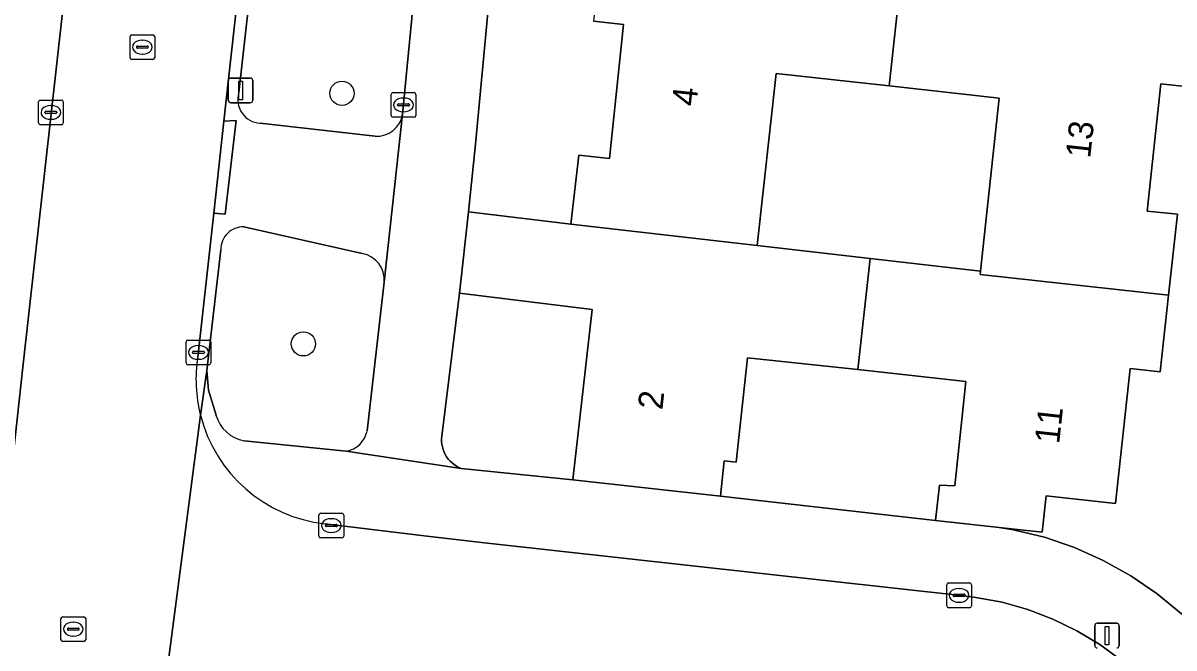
# Model space of a CAD drawing. Extents: x 162026 to 163502, y 387295 to 388169.
# Drawn here: x 162820.92 to 162867.48, y 387536.26 to 387561.54 of the extents above; entities that cross this region are included whole.
import ezdxf

# ---------------------------------------------------------------- set-up
doc = ezdxf.new("R2010")
doc.units = 0
for name, color, linetype in [('IMGEO_Boom', 7, 'Continuous'), ('IMGEO_Erf', 7, 'Continuous'), ('IMGEO_Groenvoorziening', 7, 'Continuous'), ('IMGEO_Kolk', 7, 'Continuous'), ('IMGEO_Lichtmast', 7, 'Continuous'), ('IMGEO_Muur', 7, 'Continuous'), ('IMGEO_Pand', 7, 'Continuous'), ('IMGEO_Pand_nummerreeks', 7, 'Continuous'), ('IMGEO_Rijbaan_lokaal_open', 7, 'Continuous'), ('IMGEO_Rioolput', 7, 'Continuous'), ('IMGEO_Voetpad_open', 7, 'Continuous')]:
    doc.layers.add(name, color=color, linetype=linetype)

msp = doc.modelspace()

# ---------------------------------------------------------------- linework, layer by layer
at = {"layer": 'IMGEO_Boom'}
for centre in [(162833.82, 387558.696), (162832.259, 387548.56)]:
    msp.add_circle(centre, 0.489, dxfattribs=at)
at = {"layer": 'IMGEO_Erf'}
for points in [[(162840.027, 387565.273), (162839.229, 387556.632), (162838.946, 387553.896), (162843.086, 387553.398), (162843.398, 387556.192), (162844.639, 387556.061), (162845.212, 387561.478), (162843.995, 387561.613)], [(162868.176, 387558.944), (162866.954, 387559.076), (162866.396, 387553.935), (162867.617, 387553.802), (162867.261, 387550.527), (162866.925, 387547.428), (162865.703, 387547.559), (162865.111, 387542.109), (162862.307, 387542.413), (162862.142, 387540.937), (162860.41, 387541.131), (162860.993, 387541.042), (162862.238, 387540.736), (162863.451, 387540.32), (162864.621, 387539.798), (162865.74, 387539.173), (162866.799, 387538.451), (162867.789, 387537.637)]]:
    msp.add_lwpolyline(points, dxfattribs=at)
for points in [[(162855.958, 387558.998), (162851.392, 387559.504), (162850.62, 387552.535), (162855.185, 387552.012), (162859.66, 387551.5), (162860.409, 387558.506)], [(162837.862, 387544.827), (162837.853, 387544.718), (162837.853, 387544.608), (162837.864, 387544.499), (162837.884, 387544.391), (162837.913, 387544.285), (162837.952, 387544.183), (162838, 387544.084), (162838.056, 387543.99), (162838.121, 387543.902), (162838.193, 387543.819), (162838.273, 387543.744), (162838.359, 387543.675), (162838.45, 387543.615), (162838.547, 387543.563), (162838.64, 387543.523), (162843.167, 387543.059), (162843.938, 387549.957), (162838.579, 387550.617)], [(162857.999, 387542.85), (162858.609, 387542.814), (162859.066, 387547.042), (162854.687, 387547.517), (162850.23, 387548.001), (162849.772, 387543.771), (162849.285, 387543.823), (162849.13, 387542.393), (162857.839, 387541.418)]]:
    msp.add_lwpolyline(points, close=True, dxfattribs=at)
at = {"layer": 'IMGEO_Groenvoorziening'}
for points in [[(162836.276, 387557.858), (162837.137, 387566.732)], [(162830.278, 387564.375), (162829.645, 387558.728)], [(162830.51, 387557.488), (162835.167, 387556.96)], [(162834.642, 387552.21), (162833.682, 387552.431), (162829.846, 387553.297)], [(162828.922, 387552.368), (162828.357, 387547.478), (162828.425, 387546.686), (162828.725, 387545.675)], [(162834.834, 387545.036), (162835.531, 387551.053)], [(162829.859, 387544.642), (162833.996, 387544.218)]]:
    msp.add_lwpolyline(points, dxfattribs=at)
for centre, radius, start, end in [((162830.565, 387558.448), 0.961, 163.055, 266.7428), ((162835.23, 387558.016), 1.058, 266.5765, 351.4204), ((162829.834, 387552.385), 0.912, 89.2358, 181.0734), ((162834.46, 387551.15), 1.075, 354.8182, 80.2567), ((162830.125, 387546.073), 1.456, 195.882, 259.4551), ((162833.825, 387545.231), 1.028, 279.5687, 349.0474)]:
    msp.add_arc(centre, radius, start, end, dxfattribs=at)
at = {"layer": 'IMGEO_Kolk'}
for p, q in [((162835.812, 387557.8), (162835.812, 387558.652)), ((162835.887, 387558.726), (162836.739, 387558.726)), ((162836.3, 387558.506), (162836.325, 387558.506)), ((162836.813, 387558.652), (162836.813, 387557.8)), ((162821.545, 387557.498), (162821.545, 387558.35)), ((162821.62, 387558.424), (162822.472, 387558.424)), ((162821.847, 387557.967), (162822.245, 387557.967)), ((162822.033, 387558.204), (162822.058, 387558.204)), ((162822.546, 387558.35), (162822.546, 387557.498)), ((162836.071, 387558.22), (162836.071, 387558.232)), ((162836.509, 387558.183), (162836.111, 387558.183)), ((162836.114, 387558.269), (162836.512, 387558.269)), ((162836.555, 387558.232), (162836.555, 387558.22)), ((162821.804, 387557.918), (162821.804, 387557.93)), ((162822.242, 387557.881), (162821.844, 387557.881)), ((162822.056, 387557.644), (162822.031, 387557.644)), ((162822.288, 387557.93), (162822.288, 387557.918)), ((162836.739, 387557.726), (162835.887, 387557.726)), ((162836.323, 387557.946), (162836.298, 387557.946)), ((162822.472, 387557.424), (162821.62, 387557.424)), ((162827.588, 387548.716), (162828.44, 387548.716)), ((162827.513, 387547.79), (162827.513, 387548.642)), ((162827.772, 387548.21), (162827.772, 387548.222)), ((162827.815, 387548.259), (162828.213, 387548.259)), ((162828.001, 387548.496), (162828.026, 387548.496)), ((162828.256, 387548.222), (162828.256, 387548.21)), ((162828.514, 387548.642), (162828.514, 387547.79)), ((162828.21, 387548.173), (162827.812, 387548.173)), ((162828.024, 387547.936), (162827.999, 387547.936)), ((162828.44, 387547.716), (162827.588, 387547.716)), ((162832.966, 387541.709), (162833.818, 387541.709)), ((162832.891, 387540.783), (162832.891, 387541.635)), ((162833.15, 387541.203), (162833.15, 387541.215)), ((162833.193, 387541.252), (162833.591, 387541.252)), ((162833.379, 387541.489), (162833.404, 387541.489)), ((162833.634, 387541.215), (162833.634, 387541.203)), ((162833.892, 387541.635), (162833.892, 387540.783)), ((162833.588, 387541.166), (162833.19, 387541.166)), ((162833.402, 387540.929), (162833.377, 387540.929)), ((162833.818, 387540.709), (162832.966, 387540.709)), ((162858.36, 387538.887), (162859.212, 387538.887)), ((162858.285, 387537.961), (162858.285, 387538.813)), ((162858.587, 387538.43), (162858.985, 387538.43)), ((162858.773, 387538.667), (162858.798, 387538.667)), ((162859.286, 387538.813), (162859.286, 387537.961)), ((162858.544, 387538.381), (162858.544, 387538.393)), ((162858.982, 387538.344), (162858.584, 387538.344)), ((162858.796, 387538.107), (162858.771, 387538.107)), ((162859.028, 387538.393), (162859.028, 387538.381)), ((162859.212, 387537.887), (162858.36, 387537.887))]:
    msp.add_line(p, q, dxfattribs=at)
for points in [[(162835.812, 387557.8), (162835.812, 387558.652)], [(162835.887, 387558.726), (162836.739, 387558.726)], [(162836.813, 387558.652), (162836.813, 387557.8)], [(162821.545, 387557.498), (162821.545, 387558.35)], [(162821.62, 387558.424), (162822.472, 387558.424)], [(162822.546, 387558.35), (162822.546, 387557.498)], [(162836.739, 387557.726), (162835.887, 387557.726)], [(162822.472, 387557.424), (162821.62, 387557.424)], [(162827.588, 387548.716), (162828.44, 387548.716)], [(162827.513, 387547.79), (162827.513, 387548.642)], [(162828.514, 387548.642), (162828.514, 387547.79)], [(162828.44, 387547.716), (162827.588, 387547.716)], [(162832.966, 387541.709), (162833.818, 387541.709)], [(162832.891, 387540.783), (162832.891, 387541.635)], [(162833.892, 387541.635), (162833.892, 387540.783)], [(162833.818, 387540.709), (162832.966, 387540.709)], [(162858.36, 387538.887), (162859.212, 387538.887)], [(162858.285, 387537.961), (162858.285, 387538.813)], [(162859.286, 387538.813), (162859.286, 387537.961)], [(162859.212, 387537.887), (162858.36, 387537.887)]]:
    msp.add_lwpolyline(points, dxfattribs=at)
for centre, radius, start, end in [((162835.889, 387558.65), 0.0765, 91.552, 178.448), ((162835.889, 387558.65), 0.0765, 91.552, 178.448), ((162836.737, 387558.65), 0.0765, 1.552, 88.448), ((162836.737, 387558.65), 0.0765, 1.552, 88.448), ((162821.622, 387558.348), 0.0765, 91.552, 178.448), ((162821.622, 387558.348), 0.0765, 91.552, 178.448), ((162821.844, 387557.927), 0.0403, 85.8775, 175.7526), ((162822.249, 387557.929), 0.0386, 1.7309, 96.639), ((162822.47, 387558.348), 0.0765, 1.552, 88.448), ((162822.47, 387558.348), 0.0765, 1.552, 88.448), ((162836.111, 387558.229), 0.0403, 85.8775, 175.7526), ((162836.108, 387558.219), 0.0366, 178.938, 274.7102), ((162836.512, 387558.226), 0.043, 264.8664, 352.4533), ((162836.516, 387558.231), 0.0386, 1.7309, 96.639), ((162821.622, 387557.5), 0.0765, 181.552, 268.448), ((162821.622, 387557.5), 0.0765, 181.552, 268.448), ((162821.841, 387557.917), 0.0366, 178.938, 274.7102), ((162822.245, 387557.924), 0.043, 264.8664, 352.4533), ((162822.47, 387557.5), 0.0765, 271.552, 358.448), ((162822.47, 387557.5), 0.0765, 271.552, 358.448), ((162835.889, 387557.802), 0.0765, 181.552, 268.448), ((162835.889, 387557.802), 0.0765, 181.552, 268.448), ((162836.737, 387557.802), 0.0765, 271.552, 358.448), ((162836.737, 387557.802), 0.0765, 271.552, 358.448), ((162827.59, 387548.64), 0.0765, 91.552, 178.448), ((162827.59, 387548.64), 0.0765, 91.552, 178.448), ((162828.438, 387548.64), 0.0765, 1.552, 88.448), ((162828.438, 387548.64), 0.0765, 1.552, 88.448), ((162827.812, 387548.219), 0.0403, 85.8775, 175.7526), ((162827.809, 387548.209), 0.0366, 178.938, 274.7102), ((162828.213, 387548.216), 0.043, 264.8664, 352.4533), ((162828.217, 387548.221), 0.0386, 1.7309, 96.639), ((162827.59, 387547.792), 0.0765, 181.552, 268.448), ((162827.59, 387547.792), 0.0765, 181.552, 268.448), ((162828.438, 387547.792), 0.0765, 271.552, 358.448), ((162828.438, 387547.792), 0.0765, 271.552, 358.448), ((162832.968, 387541.633), 0.0765, 91.552, 178.448), ((162832.968, 387541.633), 0.0765, 91.552, 178.448), ((162833.816, 387541.633), 0.0765, 1.552, 88.448), ((162833.816, 387541.633), 0.0765, 1.552, 88.448), ((162833.19, 387541.212), 0.0403, 85.8775, 175.7526), ((162833.187, 387541.202), 0.0366, 178.938, 274.7102), ((162833.591, 387541.209), 0.043, 264.8664, 352.4533), ((162833.595, 387541.214), 0.0386, 1.7309, 96.639), ((162832.968, 387540.785), 0.0765, 181.552, 268.448), ((162832.968, 387540.785), 0.0765, 181.552, 268.448), ((162833.816, 387540.785), 0.0765, 271.552, 358.448), ((162833.816, 387540.785), 0.0765, 271.552, 358.448), ((162858.362, 387538.811), 0.0765, 91.552, 178.448), ((162858.362, 387538.811), 0.0765, 91.552, 178.448), ((162859.21, 387538.811), 0.0765, 1.552, 88.448), ((162859.21, 387538.811), 0.0765, 1.552, 88.448), ((162858.584, 387538.39), 0.0403, 85.8775, 175.7526), ((162858.989, 387538.392), 0.0386, 1.7309, 96.639), ((162858.362, 387537.963), 0.0765, 181.552, 268.448), ((162858.362, 387537.963), 0.0765, 181.552, 268.448), ((162858.581, 387538.38), 0.0366, 178.938, 274.7102), ((162858.985, 387538.387), 0.043, 264.8664, 352.4533), ((162859.21, 387537.963), 0.0765, 271.552, 358.448), ((162859.21, 387537.963), 0.0765, 271.552, 358.448)]:
    msp.add_arc(centre, radius, start, end, dxfattribs=at)
for centre, major_axis, ratio, start_param, end_param in [((162836.299, 387558.226), (-0.387, 0.002), 0.722429, 4.712389, 7.853982), ((162836.324, 387558.226), (-0.39, 0.002), 0.717154, 1.570796, 4.712389), ((162822.032, 387557.924), (-0.387, 0.002), 0.722429, 4.712389, 7.853982), ((162822.057, 387557.924), (-0.39, 0.002), 0.717154, 1.570796, 4.712389), ((162828, 387548.216), (-0.387, 0.002), 0.722429, 4.712389, 7.853982), ((162828.025, 387548.216), (-0.39, 0.002), 0.717154, 1.570796, 4.712389), ((162833.378, 387541.209), (-0.387, 0.002), 0.722429, 4.712389, 7.853982), ((162833.403, 387541.209), (-0.39, 0.002), 0.717154, 1.570796, 4.712389), ((162858.772, 387538.387), (-0.387, 0.002), 0.722429, 4.712389, 7.853982), ((162858.797, 387538.387), (-0.39, 0.002), 0.717154, 1.570796, 4.712389)]:
    msp.add_ellipse(centre, major_axis=major_axis, ratio=ratio, start_param=start_param, end_param=end_param, dxfattribs=at)
at = {"layer": 'IMGEO_Lichtmast'}
for p, q in [((162829.222, 387558.412), (162829.222, 387559.212)), ((162829.222, 387559.212), (162829.222, 387558.412)), ((162829.322, 387559.312), (162830.112, 387559.312)), ((162830.112, 387559.312), (162829.322, 387559.312)), ((162830.212, 387559.212), (162830.212, 387558.412)), ((162830.212, 387558.412), (162830.212, 387559.212)), ((162830.112, 387558.312), (162829.322, 387558.312)), ((162829.322, 387558.312), (162830.112, 387558.312)), ((162864.273, 387536.358), (162864.273, 387537.158)), ((162864.273, 387537.158), (162864.273, 387536.358)), ((162864.373, 387537.258), (162865.163, 387537.258)), ((162865.163, 387537.258), (162864.373, 387537.258)), ((162865.263, 387537.158), (162865.263, 387536.358)), ((162865.263, 387536.358), (162865.263, 387537.158))]:
    msp.add_line(p, q, dxfattribs=at)
for points in [[(162829.642, 387559.187), (162829.792, 387559.187), (162829.792, 387558.437), (162829.642, 387558.437), (162829.642, 387559.187)], [(162864.693, 387537.133), (162864.843, 387537.133), (162864.843, 387536.383), (162864.693, 387536.383), (162864.693, 387537.133)]]:
    msp.add_lwpolyline(points, dxfattribs=at)
for centre, start, end in [((162829.322, 387559.212), 90, 180), ((162829.322, 387559.212), 90, 180), ((162830.112, 387559.212), 0, 90), ((162830.112, 387559.212), 360, 90), ((162829.322, 387558.412), 180, 270), ((162829.322, 387558.412), 180, 270), ((162830.112, 387558.412), 270, 0), ((162830.112, 387558.412), 270, 0), ((162864.373, 387537.158), 90, 180), ((162864.373, 387537.158), 90, 180), ((162865.163, 387537.158), 0, 90), ((162865.163, 387537.158), 360, 90), ((162864.373, 387536.358), 180, 270), ((162864.373, 387536.358), 180, 270), ((162865.163, 387536.358), 270, 0), ((162865.163, 387536.358), 270, 0)]:
    msp.add_arc(centre, 0.1, start, end, dxfattribs=at)
at = {"layer": 'IMGEO_Muur'}
msp.add_lwpolyline([(162849.13, 387542.393), (162857.839, 387541.418)], dxfattribs=at)
at = {"layer": 'IMGEO_Pand'}
for points in [[(162855.958, 387558.998), (162856.437, 387563.325), (162844.331, 387564.638), (162843.995, 387561.613), (162845.212, 387561.478), (162844.639, 387556.061), (162843.398, 387556.192), (162843.086, 387553.398), (162850.62, 387552.535), (162851.392, 387559.504)], [(162866.954, 387559.076), (162868.176, 387558.944), (162868.509, 387562.015), (162856.437, 387563.325), (162855.958, 387558.998), (162860.409, 387558.506), (162859.66, 387551.5), (162859.64, 387551.36), (162867.261, 387550.527), (162867.617, 387553.802), (162866.396, 387553.935)], [(162855.185, 387552.012), (162850.62, 387552.535), (162843.086, 387553.398), (162838.946, 387553.896), (162838.579, 387550.617), (162843.938, 387549.957), (162843.167, 387543.059), (162849.13, 387542.393), (162849.285, 387543.823), (162849.772, 387543.771), (162850.23, 387548.001), (162854.687, 387547.517)], [(162860.41, 387541.131), (162862.142, 387540.937), (162862.307, 387542.413), (162865.111, 387542.109), (162865.703, 387547.559), (162866.925, 387547.428), (162867.261, 387550.527), (162859.64, 387551.36), (162859.66, 387551.5), (162855.185, 387552.012), (162854.687, 387547.517), (162859.066, 387547.042), (162858.609, 387542.814), (162857.999, 387542.85), (162857.839, 387541.418)]]:
    msp.add_lwpolyline(points, close=True, dxfattribs=at)
at = {"layer": 'IMGEO_Rijbaan_lokaal_open'}
for points in [[(162823.07, 387569.156), (162822.93, 387565.711), (162820.929, 387547.733), (162819.703, 387536.738), (162819.297, 387533.095), (162815.613, 387500), (162815.537, 387499.314)], [(162827.986, 387548.029), (162828.631, 387553.845), (162829.044, 387557.572), (162829.582, 387562.428)], [(162828.096, 387545.674), (162826.104, 387530.4)], [(162826.104, 387530.4), (162828.096, 387545.674)], [(162863.551, 387536.958), (162862.58, 387537.43), (162861.571, 387537.814), (162860.532, 387538.106), (162859.471, 387538.304), (162858.983, 387538.363), (162839.583, 387540.512), (162837.38, 387540.774), (162833.136, 387541.279)], [(162888.17, 387409.097), (162885.812, 387424.895), (162885.273, 387428.505), (162874.599, 387500), (162873.055, 387510.538), (162870.727, 387526.972), (162870.438, 387528.189), (162870.041, 387529.375), (162869.539, 387530.521), (162868.937, 387531.618), (162868.24, 387532.656), (162867.453, 387533.629), (162867.254, 387533.848), (162866.901, 387534.268), (162866.157, 387535.05), (162865.347, 387535.763), (162864.475, 387536.401), (162863.551, 387536.958)]]:
    msp.add_lwpolyline(points, dxfattribs=at)
for centre, radius, start, end in [((162833.807, 387547.121), 5.892, 171.1329, 194.2156), ((162833.794, 387547.12), 5.878, 194.2445, 263.5771)]:
    msp.add_arc(centre, radius, start, end, dxfattribs=at)
at = {"layer": 'IMGEO_Rioolput'}
for p, q in [((162825.246, 387560.137), (162825.246, 387560.989)), ((162825.321, 387561.063), (162826.173, 387561.063)), ((162825.734, 387560.843), (162825.759, 387560.843)), ((162826.247, 387560.989), (162826.247, 387560.137)), ((162825.505, 387560.557), (162825.505, 387560.569)), ((162825.943, 387560.52), (162825.545, 387560.52)), ((162825.548, 387560.606), (162825.946, 387560.606)), ((162825.989, 387560.569), (162825.989, 387560.557)), ((162826.173, 387560.063), (162825.321, 387560.063)), ((162825.757, 387560.283), (162825.732, 387560.283)), ((162822.527, 387537.52), (162823.379, 387537.52)), ((162822.452, 387536.594), (162822.452, 387537.446)), ((162822.711, 387537.014), (162822.711, 387537.026)), ((162822.754, 387537.063), (162823.152, 387537.063)), ((162822.94, 387537.3), (162822.965, 387537.3)), ((162823.195, 387537.026), (162823.195, 387537.014)), ((162823.453, 387537.446), (162823.453, 387536.594)), ((162823.149, 387536.977), (162822.751, 387536.977)), ((162822.963, 387536.74), (162822.938, 387536.74)), ((162823.379, 387536.52), (162822.527, 387536.52))]:
    msp.add_line(p, q, dxfattribs=at)
for points in [[(162825.246, 387560.137), (162825.246, 387560.989)], [(162825.321, 387561.063), (162826.173, 387561.063)], [(162826.247, 387560.989), (162826.247, 387560.137)], [(162826.173, 387560.063), (162825.321, 387560.063)], [(162822.527, 387537.52), (162823.379, 387537.52)], [(162822.452, 387536.594), (162822.452, 387537.446)], [(162823.453, 387537.446), (162823.453, 387536.594)], [(162823.379, 387536.52), (162822.527, 387536.52)]]:
    msp.add_lwpolyline(points, dxfattribs=at)
for centre, radius, start, end in [((162825.323, 387560.987), 0.0765, 91.552, 178.448), ((162825.323, 387560.987), 0.0765, 91.552, 178.448), ((162826.171, 387560.987), 0.0765, 1.552, 88.448), ((162826.171, 387560.987), 0.0765, 1.552, 88.448), ((162825.545, 387560.566), 0.0403, 85.8775, 175.7526), ((162825.542, 387560.556), 0.0366, 178.938, 274.7102), ((162825.946, 387560.563), 0.043, 264.8664, 352.4533), ((162825.95, 387560.568), 0.0386, 1.7309, 96.639), ((162825.323, 387560.139), 0.0765, 181.552, 268.448), ((162825.323, 387560.139), 0.0765, 181.552, 268.448), ((162826.171, 387560.139), 0.0765, 271.552, 358.448), ((162826.171, 387560.139), 0.0765, 271.552, 358.448), ((162822.529, 387537.444), 0.0765, 91.552, 178.448), ((162822.529, 387537.444), 0.0765, 91.552, 178.448), ((162823.377, 387537.444), 0.0765, 1.552, 88.448), ((162823.377, 387537.444), 0.0765, 1.552, 88.448), ((162822.751, 387537.023), 0.0403, 85.8775, 175.7526), ((162822.748, 387537.013), 0.0366, 178.938, 274.7102), ((162823.152, 387537.02), 0.043, 264.8664, 352.4533), ((162823.156, 387537.025), 0.0386, 1.7309, 96.639), ((162822.529, 387536.596), 0.0765, 181.552, 268.448), ((162822.529, 387536.596), 0.0765, 181.552, 268.448), ((162823.377, 387536.596), 0.0765, 271.552, 358.448), ((162823.377, 387536.596), 0.0765, 271.552, 358.448)]:
    msp.add_arc(centre, radius, start, end, dxfattribs=at)
for centre, major_axis, ratio, start_param, end_param in [((162825.733, 387560.563), (-0.387, 0.002), 0.722429, 4.712389, 7.853982), ((162825.758, 387560.563), (-0.39, 0.002), 0.717154, 1.570796, 4.712389), ((162822.939, 387537.02), (-0.387, 0.002), 0.722429, 4.712389, 7.853982), ((162822.964, 387537.02), (-0.39, 0.002), 0.717154, 1.570796, 4.712389)]:
    msp.add_ellipse(centre, major_axis=major_axis, ratio=ratio, start_param=start_param, end_param=end_param, dxfattribs=at)
at = {"layer": 'IMGEO_Voetpad_open'}
for points in [[(162839.229, 387556.632), (162840.027, 387565.273), (162840.291, 387570.808), (162840.228, 387573.789), (162839.905, 387578.825), (162838.848, 387585.875)], [(162837.28, 387573.064), (162837.211, 387568.126), (162837.137, 387566.732), (162836.276, 387557.858), (162835.531, 387551.053), (162834.834, 387545.036)], [(162819.297, 387533.095), (162818.8, 387533.146), (162819.206, 387536.789), (162819.703, 387536.738), (162820.929, 387547.733), (162822.93, 387565.711), (162823.07, 387569.156)], [(162829.645, 387558.728), (162830.278, 387564.375)], [(162829.582, 387562.428), (162829.044, 387557.572), (162829.534, 387557.591), (162829.102, 387553.803), (162828.631, 387553.845), (162827.986, 387548.029)], [(162835.531, 387551.053), (162836.276, 387557.858)], [(162835.167, 387556.96), (162830.51, 387557.488)], [(162833.996, 387544.218), (162838.64, 387543.523), (162838.547, 387543.563), (162838.45, 387543.615), (162838.359, 387543.675), (162838.273, 387543.744), (162838.193, 387543.819), (162838.121, 387543.902), (162838.056, 387543.99), (162838, 387544.084), (162837.952, 387544.183), (162837.913, 387544.285), (162837.884, 387544.391), (162837.864, 387544.499), (162837.853, 387544.608), (162837.853, 387544.718), (162837.862, 387544.827), (162838.579, 387550.617), (162838.946, 387553.896), (162839.229, 387556.632)], [(162829.846, 387553.297), (162833.682, 387552.431), (162834.642, 387552.21)], [(162828.096, 387545.674), (162828.357, 387547.478), (162828.922, 387552.368)], [(162828.725, 387545.675), (162828.425, 387546.686), (162828.357, 387547.478), (162828.096, 387545.674)], [(162869.657, 387535.686), (162868.703, 387536.738), (162867.789, 387537.637), (162866.799, 387538.451), (162865.74, 387539.173), (162864.621, 387539.798), (162863.451, 387540.32), (162862.238, 387540.736), (162860.993, 387541.042), (162860.41, 387541.131), (162857.839, 387541.418), (162849.13, 387542.393), (162843.167, 387543.059), (162838.64, 387543.523), (162833.996, 387544.218), (162829.859, 387544.642)], [(162833.136, 387541.279), (162837.38, 387540.774), (162839.583, 387540.512), (162858.983, 387538.363), (162859.471, 387538.304), (162860.532, 387538.106), (162861.571, 387537.814), (162862.58, 387537.43), (162863.551, 387536.958), (162864.475, 387536.401), (162865.347, 387535.763)]]:
    msp.add_lwpolyline(points, dxfattribs=at)
msp.add_lwpolyline([(162829.044, 387557.572), (162828.631, 387553.845), (162829.102, 387553.803), (162829.534, 387557.591)], close=True, dxfattribs=at)
for centre, radius, start, end in [((162830.565, 387558.448), 0.961, 163.055, 266.7428), ((162835.23, 387558.016), 1.058, 266.5765, 351.4204), ((162829.834, 387552.385), 0.912, 89.2358, 181.0734), ((162834.46, 387551.15), 1.075, 354.8182, 80.2567), ((162833.807, 387547.121), 5.892, 171.1329, 194.2156), ((162833.794, 387547.12), 5.878, 194.2445, 263.5771), ((162830.125, 387546.073), 1.456, 195.882, 259.4551), ((162833.825, 387545.231), 1.028, 279.5687, 349.0474)]:
    msp.add_arc(centre, radius, start, end, dxfattribs=at)

# ---------------------------------------------------------------- texts
at = {"layer": 'IMGEO_Pand_nummerreeks'}
for s, rotation, p in [('4', 83.9612, (162848.158, 387558.15)), ('13', 83.8065, (162864.09, 387556.046)), ('2', 83.6232, (162846.782, 387545.868)), ('11', 83.8006, (162862.834, 387544.489))]:
    msp.add_text(s, height=1, rotation=rotation, dxfattribs=at).set_placement(p)

doc.saveas('drawing.dxf')
